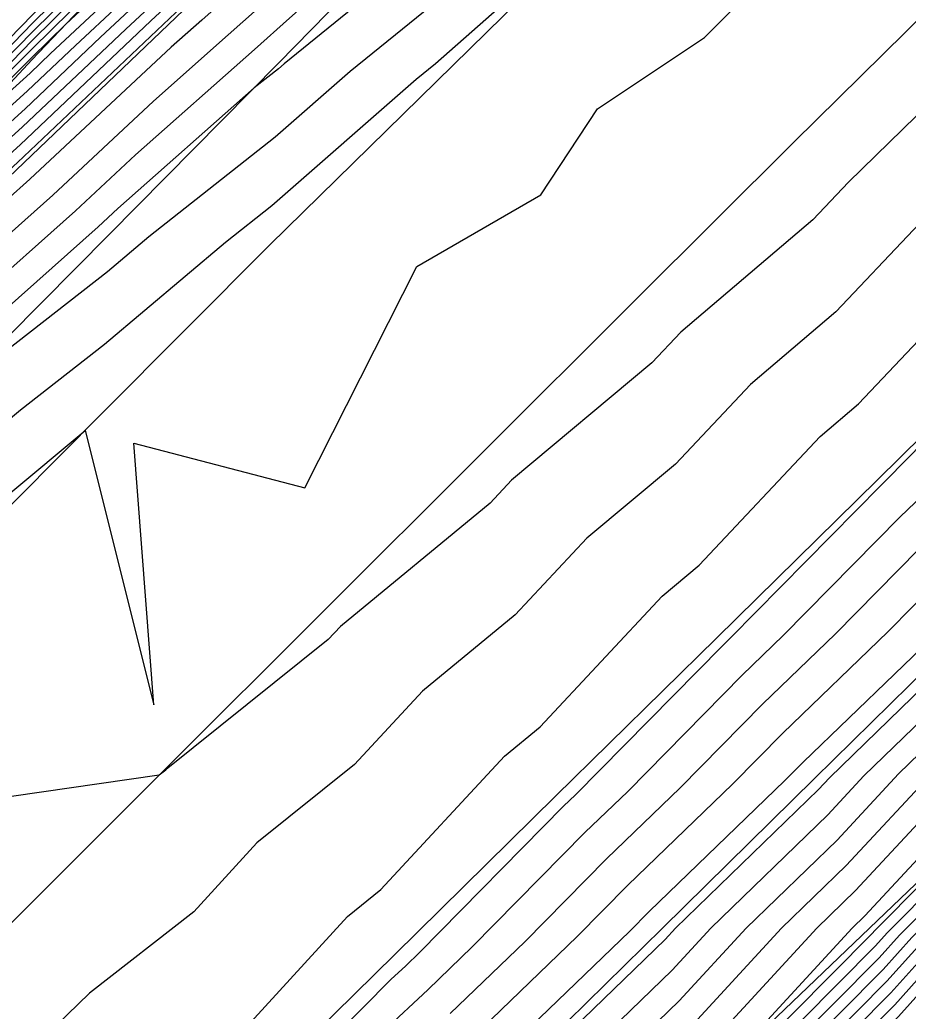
# Model space of a CAD drawing. Extents: x 2188792 to 2191981, y 386090 to 389710.
# Drawn here: x 2191152.98 to 2191189.42, y 388893.26 to 388933.9 of the extents above; entities that cross this region are included whole.
import ezdxf

# ---------------------------------------------------------------- set-up
doc = ezdxf.new("R2010")
doc.units = 0
for name, color, linetype in [('DTM Contours Major', 7, 'Continuous'), ('DTM Contours Minor', 7, 'Continuous'), ('PH Exist DTM Breakline', 7, 'Continuous')]:
    doc.layers.add(name, color=color, linetype=linetype)

msp = doc.modelspace()

# ---------------------------------------------------------------- linework, layer by layer
at = {"layer": 'DTM Contours Major'}
for points in [[(2191184.663, 388960.216), (2191178.108, 388954.373), (2191177.947, 388954.229), (2191177.819, 388954.116), (2191177.121, 388953.493), (2191172.111, 388948.356), (2191171.47, 388947.703), (2191166.411, 388942.519), (2191165.199, 388941.283), (2191163.931, 388940.082), (2191159.24, 388935.313), (2191157.323, 388933.523), (2191153.092, 388929.517), (2191150.118, 388926.822), (2191146.87, 388923.749), (2191142.659, 388920.006), (2191142.067, 388918.579), (2191140.172, 388916.779), (2191136.695, 388913.477), (2191135.512, 388912.327), (2191135.43, 388912.243), (2191130.389, 388907.33)], [(2191188.719, 388955.241), (2191183.55, 388950.888), (2191182.16, 388949.649), (2191176.035, 388944.545), (2191175.776, 388944.315), (2191174.464, 388943.235), (2191169.85, 388939.133), (2191169.258, 388938.605), (2191164.044, 388933.966), (2191162.603, 388932.678), (2191157.726, 388928.368), (2191155.26, 388926.067), (2191151.081, 388922.348), (2191148.021, 388919.488), (2191144.403, 388916.251), (2191140.857, 388912.934), (2191137.159, 388909.475), (2191133.749, 388906.397)], [(2191176.336, 388955.509), (2191174.819, 388954.012), (2191174.272, 388953.451), (2191169.083, 388948.161), (2191168.599, 388947.664), (2191163.363, 388942.325), (2191160.259, 388939.387), (2191158.353, 388937.514), (2191158.205, 388937.362), (2191153.481, 388932.706), (2191153.012, 388932.227), (2191147.609, 388926.889), (2191146.684, 388925.944), (2191141.704, 388921.012), (2191140.415, 388919.697), (2191139.502, 388917.994), (2191135.456, 388914.065), (2191133.99, 388912.565)], [(2191167.922, 388892.466), (2191169.713, 388894.136), (2191171.536, 388895.893), (2191176.161, 388900.58), (2191177.915, 388902.27), (2191182.614, 388907.037), (2191184.294, 388908.654), (2191189.072, 388913.506), (2191190.674, 388915.047), (2191195.537, 388919.991), (2191197.054, 388921.45), (2191202.08, 388926.333), (2191203.689, 388927.879), (2191208.613, 388932.662), (2191210.721, 388934.397), (2191215.358, 388938.889), (2191217.865, 388940.909), (2191222.146, 388945.043)], [(2191175.049, 388890.405), (2191179.735, 388894.937), (2191181.324, 388896.663), (2191186.118, 388901.307), (2191187.605, 388902.905), (2191192.487, 388907.64), (2191193.891, 388909.136), (2191198.845, 388913.945), (2191200.195, 388915.141), (2191205.009, 388919.809), (2191206.496, 388921.117), (2191211.15, 388925.627), (2191212.792, 388927.059), (2191217.676, 388931.348), (2191220.113, 388933.493)], [(2191151.406, 388861.611), (2191158.058, 388867.98), (2191158.079, 388867.999), (2191163.82, 388873.37), (2191163.925, 388873.466), (2191169.581, 388878.756), (2191169.77, 388878.928), (2191175.342, 388884.136), (2191175.615, 388884.384), (2191181.103, 388889.512), (2191181.458, 388889.907), (2191187.907, 388896.411), (2191188.078, 388896.6), (2191193.958, 388902.514), (2191194.686, 388903.296), (2191194.752, 388903.36), (2191200.841, 388909.854), (2191201.408, 388910.404), (2191207.087, 388915.433), (2191207.249, 388915.591), (2191209.387, 388917.471), (2191212.939, 388920.813), (2191213.039, 388920.908), (2191218.585, 388926.128)], [(2191154.393, 388861.334), (2191159.141, 388865.88), (2191160.822, 388867.405), (2191164.901, 388871.222), (2191166.66, 388872.817), (2191170.661, 388876.558), (2191172.499, 388878.224), (2191176.42, 388881.89), (2191178.336, 388883.626), (2191182.18, 388887.218), (2191184.17, 388889.43), (2191188.706, 388894.005), (2191190.552, 388896.055), (2191195.283, 388900.813), (2191196.977, 388902.693), (2191201.915, 388907.642), (2191203.45, 388909.344), (2191207.602, 388913.251), (2191209.294, 388914.851), (2191213.361, 388918.679), (2191215.145, 388920.366), (2191219.135, 388924.122)]]:
    msp.add_lwpolyline(points, dxfattribs=at)
at = {"layer": 'DTM Contours Minor'}
for points in [[(2191196.755, 388958.093), (2191190.205, 388952.231), (2191189.169, 388951.359), (2191183.302, 388946.13), (2191181.6, 388944.712), (2191176.519, 388940.207), (2191174.05, 388938.176), (2191169.887, 388934.507), (2191166.526, 388931.785), (2191163.447, 388929.092), (2191158.276, 388924.999), (2191156.576, 388923.565), (2191150.209, 388918.614), (2191149.717, 388918.176), (2191149.654, 388918.117), (2191143.122, 388912.271), (2191142.299, 388911.502), (2191141.442, 388910.7), (2191135.033, 388904.915), (2191130.667, 388900.699)], [(2191193.922, 388957.727), (2191189.462, 388953.736), (2191186.36, 388951.123), (2191182.731, 388947.89), (2191178.817, 388944.628), (2191176.147, 388942.261), (2191171.3, 388938.273), (2191169.748, 388936.905), (2191163.815, 388932.099), (2191163.584, 388931.896), (2191162.587, 388931.108), (2191156.993, 388926.165), (2191156.193, 388925.418), (2191150.399, 388920.262), (2191148.837, 388918.803), (2191143.762, 388914.261), (2191141.578, 388912.218), (2191139.3, 388910.088), (2191134.391, 388905.656)], [(2191217.951, 388957.297), (2191213.136, 388952.597), (2191211.451, 388951.003), (2191206.587, 388946.256), (2191204.953, 388944.71), (2191200.043, 388939.916), (2191198.459, 388938.416), (2191193.503, 388933.578), (2191191.968, 388932.123), (2191186.967, 388927.24), (2191185.51, 388925.702), (2191180.092, 388921.1), (2191178.898, 388919.832), (2191173.152, 388915.025), (2191172.273, 388914.084), (2191166.127, 388909.036), (2191165.631, 388908.5), (2191158.985, 388903.163), (2191158.964, 388903.14), (2191158.7, 388902.934), (2191151.387, 388901.886), (2191150.374, 388898.287), (2191145.75, 388891.602)], [(2191185.688, 388956.37), (2191180.591, 388951.84), (2191176.542, 388948.241), (2191173.96, 388945.938), (2191170.761, 388943.093), (2191167.251, 388939.958), (2191165.022, 388937.975), (2191160.445, 388933.883), (2191159.191, 388932.775), (2191153.394, 388927.364), (2191152.445, 388926.52), (2191146.388, 388920.86), (2191145.685, 388920.23), (2191139.415, 388914.366), (2191132.876, 388908.25)], [(2191183.161, 388955.704), (2191179.709, 388952.636), (2191176.967, 388950.199), (2191173.022, 388946.678), (2191171.216, 388945.072), (2191166.248, 388940.635), (2191165.511, 388939.979), (2191162.026, 388936.864), (2191159.637, 388934.435), (2191159.381, 388934.195), (2191152.888, 388928.048), (2191152.379, 388927.587), (2191146.174, 388921.717), (2191145.309, 388920.947), (2191145.187, 388920.654), (2191139.386, 388915.145), (2191138.172, 388913.991), (2191133.254, 388909.321)], [(2191176.025, 388955.754), (2191174.436, 388954.186), (2191174.157, 388953.849), (2191168.734, 388948.32), (2191163.302, 388942.782), (2191163.045, 388942.487), (2191158.446, 388937.967), (2191157.887, 388937.395), (2191153.487, 388933.058), (2191152.646, 388932.198), (2191147.6, 388927.213), (2191146.344, 388925.931), (2191141.683, 388921.314), (2191140.098, 388919.696), (2191139.241, 388918.099), (2191135.445, 388914.412), (2191133.703, 388912.63)], [(2191130.288, 388898.971), (2191135.675, 388904.174), (2191137.831, 388906.12), (2191142.695, 388909.734), (2191144.253, 388911.011), (2191149.579, 388915.067), (2191153, 388917.915), (2191156.45, 388920.598), (2191161.422, 388924.792), (2191163.311, 388926.287), (2191169.237, 388931.471), (2191170.026, 388932.11), (2191176.8, 388938.079), (2191176.891, 388938.154), (2191177.878, 388939.029), (2191184.558, 388943.723), (2191185.258, 388944.425), (2191192.051, 388949.392), (2191193.388, 388950.732), (2191199.322, 388955.209)], [(2191132.058, 388897.82), (2191135.711, 388901.025), (2191139.361, 388903.96), (2191142.595, 388906.363), (2191148.085, 388910.863), (2191149.465, 388911.913), (2191155.661, 388917.071), (2191158.48, 388905.816), (2191157.662, 388916.546), (2191164.664, 388914.71), (2191167.527, 388920.363), (2191169.261, 388923.787), (2191174.354, 388926.723), (2191176.676, 388930.252), (2191181.068, 388933.181), (2191184.434, 388936.571), (2191188.107, 388939.151), (2191191.841, 388942.901), (2191195.006, 388945.215), (2191199.021, 388949.238), (2191201.809, 388951.341), (2191206.047, 388955.58)], [(2191174.059, 388955.47), (2191172.037, 388953.022), (2191168.118, 388949.027), (2191164.193, 388945.025), (2191162.27, 388942.807), (2191158.728, 388939.326), (2191156.934, 388937.492), (2191153.506, 388934.112), (2191151.547, 388932.11), (2191147.573, 388928.185), (2191145.327, 388925.892), (2191141.62, 388922.219), (2191139.145, 388919.695), (2191138.458, 388918.413), (2191135.412, 388915.455), (2191132.839, 388912.823)], [(2191186.296, 388955.331), (2191181.472, 388951.044), (2191176.116, 388946.283), (2191174.898, 388945.197), (2191170.305, 388941.113), (2191168.255, 388939.281), (2191164.533, 388935.97), (2191161.524, 388933.28), (2191158.459, 388930.572), (2191154.327, 388926.715), (2191151.763, 388924.434), (2191147.204, 388920.174), (2191145.044, 388918.241), (2191140.136, 388913.65), (2191135.017, 388908.863), (2191133.107, 388907.139)], [(2191176.647, 388955.264), (2191175.44, 388954.073), (2191173.839, 388952.432), (2191169.561, 388948.069), (2191168.161, 388946.635), (2191163.73, 388942.117), (2191159.093, 388937.727), (2191158.446, 388937.069), (2191154.867, 388933.727), (2191153.475, 388932.355), (2191153.378, 388932.256), (2191147.618, 388926.565), (2191147.023, 388925.957), (2191141.725, 388920.71), (2191140.732, 388919.697), (2191139.763, 388917.889), (2191135.467, 388913.717), (2191134.278, 388912.501)], [(2191176.958, 388955.018), (2191176.06, 388954.133), (2191173.407, 388951.413), (2191170.038, 388947.977), (2191167.724, 388945.606), (2191164.097, 388941.908), (2191160.302, 388938.316), (2191158.644, 388936.63), (2191154.236, 388932.513), (2191153.398, 388931.719), (2191150.671, 388929.248), (2191147.627, 388926.241), (2191147.362, 388925.971), (2191141.746, 388920.408), (2191141.05, 388919.698), (2191140.024, 388917.784), (2191135.478, 388913.37), (2191134.566, 388912.436), (2191130.222, 388908.202)], [(2191177.959, 388954.875), (2191177.58, 388954.528), (2191177.301, 388954.253), (2191172.543, 388949.375), (2191170.993, 388947.794), (2191166.849, 388943.548), (2191164.832, 388941.491), (2191162.721, 388939.493), (2191159.041, 388935.752), (2191156.294, 388933.186), (2191153.194, 388930.251), (2191148.987, 388926.439), (2191147.218, 388924.765), (2191143.111, 388921.115), (2191141.788, 388919.804), (2191141.685, 388919.699), (2191140.546, 388917.575), (2191135.501, 388912.675), (2191135.142, 388912.307), (2191130.333, 388907.621)], [(2191180.635, 388955.038), (2191178.828, 388953.433), (2191177.393, 388952.157), (2191172.084, 388947.419), (2191171.672, 388947.052), (2191169.573, 388945.178), (2191165.974, 388941.49), (2191165.566, 388941.074), (2191165.14, 388940.671), (2191159.438, 388934.874), (2191158.352, 388933.859), (2191152.99, 388928.782), (2191151.249, 388927.204), (2191146.522, 388922.733), (2191143.984, 388920.476), (2191143.627, 388919.616), (2191139.779, 388915.962), (2191136.612, 388912.954), (2191134.581, 388911.025), (2191132.718, 388909.256)], [(2191174.185, 388955.042), (2191172.744, 388953.298), (2191168.324, 388948.791), (2191163.896, 388944.278), (2191162.528, 388942.701), (2191158.634, 388938.873), (2191157.252, 388937.459), (2191153.5, 388933.761), (2191151.913, 388932.139), (2191147.582, 388927.861), (2191145.666, 388925.905), (2191141.641, 388921.917), (2191139.463, 388919.696), (2191138.719, 388918.308), (2191135.423, 388915.107), (2191133.127, 388912.758)], [(2191177.269, 388954.773), (2191176.681, 388954.193), (2191172.975, 388950.394), (2191170.516, 388947.886), (2191167.286, 388944.577), (2191164.464, 388941.7), (2191161.512, 388938.905), (2191158.843, 388936.191), (2191155.265, 388932.85), (2191153.296, 388930.985), (2191147.857, 388926.056), (2191147.566, 388925.781), (2191146.891, 388925.181), (2191141.767, 388920.106), (2191141.367, 388919.698), (2191140.285, 388917.68), (2191135.489, 388913.022), (2191134.854, 388912.372), (2191130.278, 388907.912)], [(2191174.311, 388954.614), (2191173.451, 388953.573), (2191168.529, 388948.556), (2191163.599, 388943.53), (2191162.787, 388942.594), (2191158.54, 388938.42), (2191157.569, 388937.427), (2191153.493, 388933.409), (2191152.279, 388932.169), (2191147.591, 388927.537), (2191146.005, 388925.918), (2191141.662, 388921.616), (2191139.78, 388919.696), (2191138.98, 388918.204), (2191135.434, 388914.76), (2191133.415, 388912.694)], [(2191219.13, 388953.683), (2191216.128, 388950.753), (2191212.571, 388947.387), (2191209.493, 388944.384), (2191206.016, 388941.092), (2191202.865, 388938.017), (2191199.466, 388934.797), (2191196.244, 388931.652), (2191192.92, 388928.503), (2191189.629, 388925.29), (2191186.446, 388921.928), (2191182.947, 388918.956), (2191179.874, 388915.691), (2191176.238, 388912.649), (2191173.296, 388909.501), (2191169.494, 388906.378), (2191166.712, 388903.374), (2191162.702, 388900.155), (2191160.118, 388897.335), (2191155.842, 388894), (2191153.548, 388891.788)], [(2191161.272, 388891.53), (2191166.419, 388897.146), (2191167.793, 388898.249), (2191172.861, 388903.72), (2191174.319, 388904.918), (2191179.324, 388910.274), (2191180.849, 388911.55), (2191185.802, 388916.812), (2191187.382, 388918.154), (2191192.292, 388923.339), (2191193.872, 388924.882), (2191198.985, 388929.727), (2191200.472, 388931.178), (2191205.688, 388936.118), (2191207.078, 388937.475), (2191212.4, 388942.512), (2191213.691, 388943.772), (2191219.121, 388948.909)], [(2191162.305, 388888.595), (2191168.215, 388894.571), (2191168.795, 388895.111), (2191169.386, 388895.68), (2191175.286, 388901.659), (2191175.767, 388902.123), (2191181.784, 388908.227), (2191182.149, 388908.578), (2191188.291, 388914.815), (2191188.531, 388915.047), (2191194.807, 388921.427), (2191194.914, 388921.53), (2191201.428, 388927.859), (2191201.629, 388928.052), (2191208.038, 388934.278), (2191208.404, 388934.579), (2191214.686, 388940.666), (2191215.231, 388941.105), (2191221.355, 388947.019)], [(2191170.631, 388893.16), (2191173.687, 388896.106), (2191177.037, 388899.501), (2191180.063, 388902.417), (2191183.444, 388905.846), (2191186.44, 388908.731), (2191189.854, 388912.197), (2191192.817, 388915.048), (2191196.266, 388918.554), (2191199.194, 388921.369), (2191202.732, 388924.806), (2191205.749, 388927.706), (2191209.188, 388931.047), (2191213.037, 388934.214), (2191216.029, 388937.112), (2191220.5, 388940.714)], [(2191171.549, 388892.185), (2191175.837, 388896.319), (2191177.912, 388898.422), (2191182.211, 388902.563), (2191184.274, 388904.656), (2191188.586, 388908.807), (2191190.635, 388910.888), (2191194.96, 388915.049), (2191196.995, 388917.118), (2191201.334, 388921.289), (2191203.384, 388923.28), (2191207.809, 388927.533), (2191209.762, 388929.431), (2191215.354, 388934.031), (2191216.701, 388935.335), (2191223.134, 388940.519)], [(2191172.467, 388891.21), (2191177.987, 388896.532), (2191178.787, 388897.342), (2191184.359, 388902.71), (2191185.104, 388903.466), (2191190.731, 388908.883), (2191191.417, 388909.579), (2191197.103, 388915.049), (2191197.725, 388915.682), (2191203.474, 388921.208), (2191204.036, 388921.754), (2191209.869, 388927.361), (2191210.337, 388927.815), (2191214.789, 388931.477), (2191217.285, 388933.67), (2191217.488, 388933.849), (2191224.1, 388939.658)], [(2191173.562, 388890.506), (2191179.445, 388896.196), (2191179.876, 388896.665), (2191185.738, 388902.343), (2191186.189, 388902.827), (2191192.034, 388908.496), (2191192.501, 388908.993), (2191198.332, 388914.653), (2191198.817, 388915.082), (2191204.561, 388920.653), (2191205.131, 388921.155), (2191210.775, 388926.623), (2191211.442, 388927.205), (2191217.48, 388932.509), (2191218.8, 388933.671)], [(2191176.537, 388890.304), (2191180.024, 388893.678), (2191182.772, 388896.661), (2191186.499, 388900.271), (2191189.021, 388902.983), (2191192.94, 388906.784), (2191195.281, 388909.28), (2191199.358, 388913.237), (2191201.574, 388915.199), (2191205.457, 388918.965), (2191207.861, 388921.08), (2191211.525, 388924.63), (2191214.142, 388926.912), (2191217.871, 388930.187), (2191221.425, 388933.316)], [(2191146.509, 388861.056), (2191149.675, 388864.026), (2191153.037, 388867.26), (2191156.184, 388870.212), (2191159.313, 388873.043), (2191162.268, 388875.814), (2191165.57, 388878.796), (2191168.323, 388881.377), (2191171.808, 388884.517), (2191174.346, 388886.895), (2191178.024, 388890.203), (2191180.314, 388892.418), (2191184.22, 388896.66), (2191186.879, 388899.235), (2191190.437, 388903.062), (2191193.393, 388905.928), (2191196.671, 388909.423), (2191199.87, 388912.529), (2191202.952, 388915.258), (2191205.905, 388918.122), (2191209.226, 388921.042), (2191211.9, 388923.633), (2191215.492, 388926.765), (2191218.066, 388929.026)], [(2191148.178, 388861.25), (2191150.252, 388863.194), (2191154.742, 388867.514), (2191156.817, 388869.461), (2191160.968, 388873.216), (2191162.821, 388874.954), (2191167.173, 388878.884), (2191168.791, 388880.4), (2191173.355, 388884.514), (2191174.723, 388885.795), (2191179.512, 388890.103), (2191180.604, 388891.159), (2191185.668, 388896.658), (2191187.259, 388898.2), (2191191.853, 388903.14), (2191193.846, 388905.072), (2191198.061, 388909.567), (2191200.383, 388911.821), (2191204.33, 388915.316), (2191206.353, 388917.278), (2191210.591, 388921.005), (2191212.275, 388922.637), (2191216.841, 388926.618), (2191218.261, 388927.865)], [(2191181.927, 388891.022), (2191187.116, 388896.657), (2191187.639, 388897.164), (2191193.27, 388903.218), (2191194.299, 388904.216), (2191199.451, 388909.71), (2191200.896, 388911.113), (2191205.708, 388915.375), (2191206.801, 388916.434), (2191211.956, 388920.967), (2191212.65, 388921.64), (2191218.191, 388926.471)], [(2191152.004, 388861.556), (2191158.275, 388867.56), (2191158.628, 388867.88), (2191164.036, 388872.941), (2191164.472, 388873.336), (2191169.797, 388878.316), (2191170.316, 388878.787), (2191175.557, 388883.687), (2191176.159, 388884.232), (2191181.318, 388889.053), (2191182.001, 388889.812), (2191188.067, 388895.93), (2191188.573, 388896.491), (2191194.877, 388902.831), (2191195.197, 388903.186), (2191201.754, 388909.76), (2191201.879, 388909.898), (2191207.374, 388915.068), (2191207.663, 388915.342), (2191213.023, 388920.387), (2191213.46, 388920.8), (2191218.695, 388925.727)], [(2191152.601, 388861.5), (2191158.491, 388867.14), (2191159.176, 388867.761), (2191164.252, 388872.511), (2191165.019, 388873.206), (2191170.013, 388877.877), (2191170.862, 388878.646), (2191175.773, 388883.238), (2191176.703, 388884.081), (2191181.533, 388888.594), (2191182.543, 388889.716), (2191188.226, 388895.448), (2191189.067, 388896.382), (2191194.979, 388902.327), (2191195.642, 388903.063), (2191201.794, 388909.23), (2191202.272, 388909.759), (2191207.431, 388914.614), (2191208.071, 388915.219), (2191213.108, 388919.96), (2191213.882, 388920.692), (2191218.805, 388925.326)], [(2191153.198, 388861.445), (2191158.708, 388866.72), (2191159.725, 388867.642), (2191164.468, 388872.081), (2191165.566, 388873.077), (2191170.229, 388877.437), (2191171.407, 388878.505), (2191175.989, 388882.789), (2191177.248, 388883.929), (2191181.749, 388888.135), (2191183.085, 388889.621), (2191188.386, 388894.967), (2191189.562, 388896.273), (2191195.08, 388901.822), (2191196.087, 388902.94), (2191201.834, 388908.701), (2191202.664, 388909.621), (2191207.488, 388914.159), (2191208.478, 388915.097), (2191213.192, 388919.533), (2191214.303, 388920.583), (2191218.915, 388924.924)], [(2191153.795, 388861.39), (2191158.925, 388866.3), (2191160.273, 388867.523), (2191164.685, 388871.651), (2191166.113, 388872.947), (2191170.445, 388876.998), (2191171.953, 388878.365), (2191176.205, 388882.34), (2191177.792, 388883.778), (2191181.964, 388887.677), (2191183.627, 388889.526), (2191188.546, 388894.486), (2191190.057, 388896.164), (2191195.181, 388901.317), (2191196.532, 388902.816), (2191201.875, 388908.172), (2191203.057, 388909.482), (2191207.545, 388913.705), (2191208.886, 388914.974), (2191213.277, 388919.106), (2191214.724, 388920.475), (2191219.025, 388924.523)], [(2191154.99, 388861.279), (2191159.358, 388865.461), (2191161.37, 388867.286), (2191165.117, 388870.792), (2191167.208, 388872.687), (2191170.877, 388876.119), (2191173.044, 388878.083), (2191176.636, 388881.441), (2191178.88, 388883.475), (2191182.395, 388886.759), (2191184.712, 388889.335), (2191188.865, 388893.524), (2191191.047, 388895.946), (2191195.384, 388900.308), (2191197.423, 388902.57), (2191201.955, 388907.113), (2191203.843, 388909.206), (2191207.659, 388912.796), (2191209.701, 388914.728), (2191213.446, 388918.252), (2191215.566, 388920.258), (2191219.245, 388923.72)], [(2191155.587, 388861.223), (2191159.574, 388865.041), (2191161.919, 388867.167), (2191165.333, 388870.362), (2191167.755, 388872.557), (2191171.093, 388875.679), (2191173.59, 388877.943), (2191176.852, 388880.992), (2191179.425, 388883.323), (2191182.611, 388886.3), (2191185.254, 388889.24), (2191189.025, 388893.043), (2191191.541, 388895.837), (2191195.486, 388899.803), (2191197.868, 388902.446), (2191201.995, 388906.584), (2191204.236, 388909.067), (2191207.716, 388912.342), (2191210.109, 388914.605), (2191213.53, 388917.825), (2191215.987, 388920.15), (2191219.354, 388923.319)]]:
    msp.add_lwpolyline(points, dxfattribs=at)
at = {"layer": 'PH Exist DTM Breakline'}
for points in [[(2191093.422, 388861.718), (2191100.494, 388868.481), (2191107.566, 388875.244), (2191113.209, 388881.006), (2191118.852, 388886.767), (2191124.495, 388892.529), (2191130.138, 388898.29), (2191135.781, 388904.052), (2191142.735, 388911.07), (2191149.688, 388918.088), (2191156.641, 388925.106), (2191163.595, 388932.125), (2191169.665, 388938.33), (2191175.736, 388944.536), (2191181.806, 388950.741), (2191187.877, 388956.947), (2191193.947, 388963.153), (2191200.225, 388969.316), (2191206.502, 388975.479), (2191212.779, 388981.643), (2191219.057, 388987.806), (2191225.334, 388993.969)], [(2191183.915, 388960.977), (2191177.861, 388954.307), (2191171.806, 388947.638), (2191165.752, 388940.969), (2191159.698, 388934.299), (2191152.846, 388927.745), (2191145.994, 388921.191), (2191139.142, 388914.637), (2191132.29, 388908.082)], [(2191216.873, 388960.6), (2191210.443, 388954.257), (2191204.012, 388947.914), (2191197.582, 388941.572), (2191191.151, 388935.229), (2191184.721, 388928.887), (2191178.279, 388922.462), (2191171.838, 388916.037), (2191165.396, 388909.613), (2191158.955, 388903.188), (2191152.513, 388896.763), (2191146.057, 388890.433), (2191139.601, 388884.104), (2191133.145, 388877.774)], [(2191141.672, 388860.496), (2191147.958, 388866.504), (2191154.244, 388872.512), (2191160.529, 388878.52), (2191166.815, 388884.529), (2191173.101, 388890.537), (2191179.337, 388896.665), (2191185.573, 388902.793), (2191191.809, 388908.921), (2191198.045, 388915.05), (2191204.282, 388921.178), (2191210.518, 388927.306), (2191217.25, 388933.881), (2191223.982, 388940.456), (2191230.714, 388947.032), (2191237.446, 388953.607), (2191244.604, 388960.501)], [(2191233.392, 388959.919), (2191227.666, 388954.24), (2191221.083, 388947.699), (2191214.5, 388941.159), (2191207.917, 388934.618), (2191201.335, 388928.077), (2191194.752, 388921.536), (2191188.153, 388915.047), (2191181.554, 388908.557), (2191174.955, 388902.067), (2191168.356, 388895.578), (2191161.757, 388889.088), (2191155.432, 388882.733), (2191149.107, 388876.377), (2191142.782, 388870.022), (2191136.456, 388863.666)], [(2191251.908, 388959.656), (2191245.126, 388952.614), (2191238.344, 388945.572), (2191231.73, 388939.194), (2191225.115, 388932.816), (2191218.5, 388926.438), (2191212.914, 388920.941), (2191207.327, 388915.444), (2191201.74, 388909.946), (2191194.783, 388903.301), (2191187.825, 388896.656), (2191180.868, 388890.011), (2191175.162, 388884.51), (2191169.457, 388879.008), (2191163.751, 388873.507), (2191158.045, 388868.006), (2191151.345, 388861.617)], [(2191129.826, 388891.226), (2191135.617, 388896.948), (2191142.521, 388903.879), (2191149.425, 388910.811), (2191156.329, 388917.742), (2191163.233, 388924.673), (2191170.069, 388931.374), (2191176.905, 388938.075), (2191183.741, 388944.776), (2191190.577, 388951.477), (2191197.413, 388958.178)], [(2191174.497, 388953.981), (2191168.831, 388948.209), (2191163.165, 388942.437), (2191158.319, 388937.351), (2191153.473, 388932.264), (2191147.634, 388925.981), (2191141.795, 388919.699), (2191140.554, 388917.572), (2191135.515, 388912.224), (2191130.476, 388906.876), (2191125.438, 388901.528)]]:
    msp.add_lwpolyline(points, dxfattribs=at)

doc.saveas('drawing.dxf')
